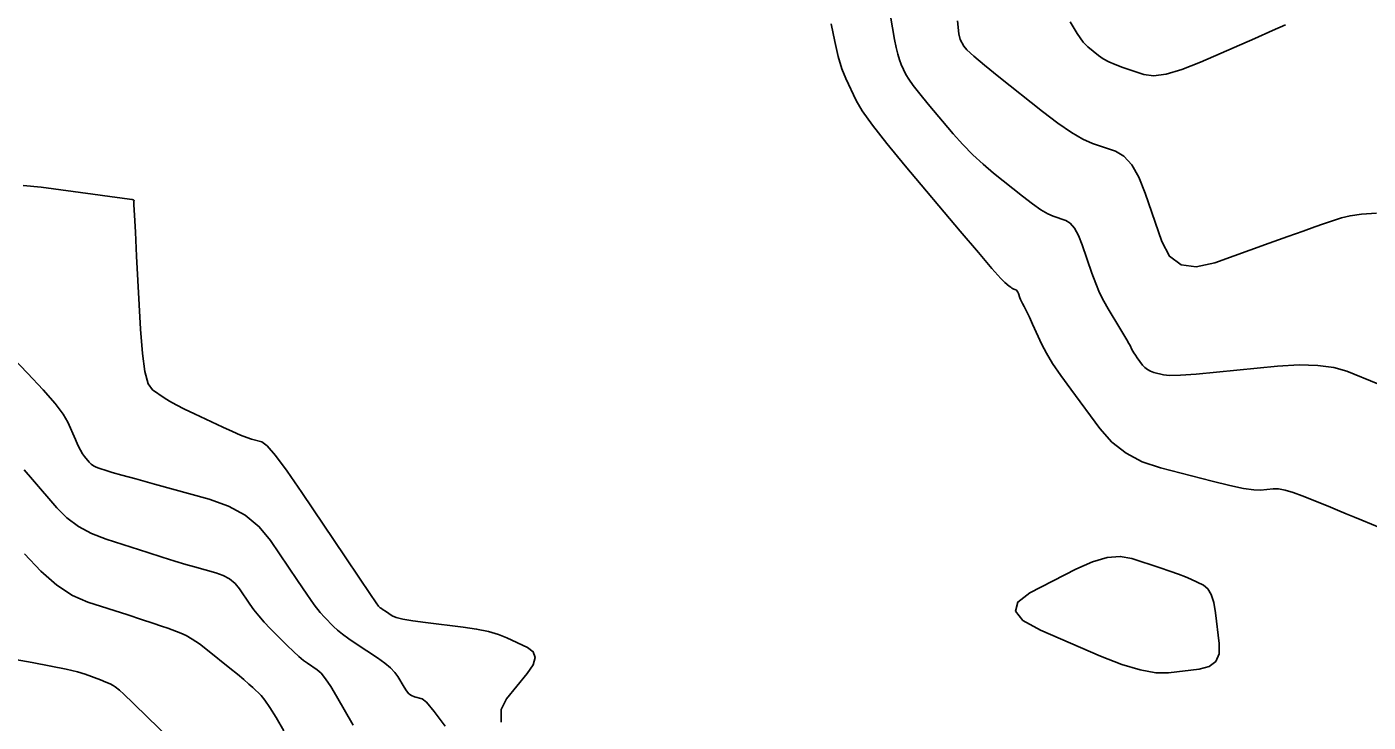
# Model space of a CAD drawing. Extents: x 2082232 to 2083549, y 592624 to 593832.
# Drawn here: x 2082963.1 to 2083029.9, y 592678.9 to 592713.5 of the extents above; entities that cross this region are included whole.
import ezdxf

# ---------------------------------------------------------------- set-up
doc = ezdxf.new("R2010")
doc.units = 0
doc.layers.add('DT_X_Contour_Major', color=7, linetype='Continuous')
doc.layers.add('DT_X_Contour_Minor', color=7, linetype='Continuous')

msp = doc.modelspace()

# ---------------------------------------------------------------- linework, layer by layer
at = {"layer": 'DT_X_Contour_Major'}
for points in [[(2083009.449, 592713.837), (2083009.52, 592713.192), (2083009.586, 592712.897), (2083009.754, 592712.577), (2083009.911, 592712.391), (2083010.255, 592712.074), (2083010.788, 592711.624), (2083011.509, 592711.043), (2083013.681, 592709.317), (2083014.447, 592708.733), (2083015.117, 592708.274), (2083015.691, 592707.94), (2083016.169, 592707.731), (2083017.316, 592707.343), (2083017.73, 592707.103), (2083018.114, 592706.675), (2083018.467, 592706.059), (2083018.789, 592705.255), (2083019.607, 592702.86), (2083020.003, 592702.12), (2083020.574, 592701.695), (2083021.323, 592701.587), (2083022.248, 592701.794), (2083024.952, 592702.768), (2083025.881, 592703.102), (2083026.642, 592703.373), (2083027.234, 592703.582), (2083027.657, 592703.728), (2083028.561, 592704.034), (2083028.979, 592704.137), (2083029.557, 592704.215), (2083030.294, 592704.27)], [(2082963, 592691.497), (2082963.41, 592691.011), (2082964.629, 592689.595), (2082965.126, 592689.099), (2082965.701, 592688.675), (2082966.355, 592688.32), (2082967.088, 592688.037), (2082969.147, 592687.374), (2082969.873, 592687.143), (2082970.503, 592686.947), (2082971.04, 592686.786), (2082971.482, 592686.659), (2082972.536, 592686.369), (2082972.906, 592686.238), (2082973.225, 592686.062), (2082973.494, 592685.842), (2082973.712, 592685.577), (2082974.227, 592684.811), (2082974.436, 592684.519), (2082974.675, 592684.22), (2082974.946, 592683.913), (2082975.248, 592683.598), (2082976.095, 592682.746), (2082976.396, 592682.452), (2082976.662, 592682.207), (2082976.895, 592682.012), (2082977.093, 592681.867), (2082977.576, 592681.545), (2082977.773, 592681.372), (2082978.001, 592681.095), (2082978.261, 592680.712), (2082978.552, 592680.225), (2082979.371, 592678.787)]]:
    msp.add_lwpolyline(points, dxfattribs=at)
at = {"layer": 'DT_X_Contour_Minor'}
for points in [[(2083006.109, 592714.057), (2083006.316, 592712.906), (2083006.395, 592712.505), (2083006.476, 592712.165), (2083006.56, 592711.886), (2083006.647, 592711.667), (2083006.882, 592711.167), (2083007.018, 592710.933), (2083007.248, 592710.608), (2083007.573, 592710.192), (2083007.992, 592709.685), (2083009.237, 592708.209), (2083009.713, 592707.672), (2083010.206, 592707.166), (2083010.716, 592706.693), (2083011.244, 592706.251), (2083012.673, 592705.115), (2083013.172, 592704.732), (2083013.594, 592704.436), (2083013.941, 592704.227), (2083014.211, 592704.105), (2083014.832, 592703.894), (2083015.059, 592703.759), (2083015.272, 592703.512), (2083015.472, 592703.153), (2083015.658, 592702.682), (2083016.139, 592701.276), (2083016.324, 592700.77), (2083016.519, 592700.305), (2083016.725, 592699.881), (2083016.941, 592699.5), (2083017.53, 592698.537), (2083017.727, 592698.212), (2083017.877, 592697.96), (2083017.981, 592697.78), (2083018.037, 592697.673), (2083018.123, 592697.484), (2083018.164, 592697.404), (2083018.223, 592697.309), (2083018.298, 592697.197), (2083018.391, 592697.069), (2083018.661, 592696.705), (2083018.773, 592696.58), (2083018.903, 592696.477), (2083019.053, 592696.398), (2083019.223, 592696.34), (2083019.701, 592696.218), (2083020, 592696.191), (2083020.539, 592696.204), (2083021.319, 592696.256), (2083022.338, 592696.347), (2083025.376, 592696.643), (2083026.446, 592696.71), (2083027.376, 592696.691), (2083028.166, 592696.585), (2083028.817, 592696.393), (2083030.365, 592695.764)], [(2083015.055, 592713.787), (2083015.409, 592713.195), (2083015.702, 592712.776), (2083015.934, 592712.53), (2083016.471, 592712.103), (2083016.697, 592711.946), (2083016.971, 592711.796), (2083017.295, 592711.652), (2083017.668, 592711.514), (2083018.726, 592711.155), (2083019.2, 592711.093), (2083019.828, 592711.175), (2083020.609, 592711.403), (2083021.545, 592711.775), (2083024.244, 592712.96), (2083025.13, 592713.349), (2083025.764, 592713.628)], [(2083003.162, 592713.688), (2083003.336, 592712.807), (2083003.515, 592712.059), (2083003.699, 592711.446), (2083003.89, 592710.967), (2083004.406, 592709.867), (2083004.704, 592709.354), (2083005.21, 592708.64), (2083005.923, 592707.726), (2083006.845, 592706.611), (2083009.58, 592703.371), (2083010.488, 592702.299), (2083011.16, 592701.515), (2083011.596, 592701.018), (2083011.796, 592700.809), (2083012.017, 592700.634), (2083012.093, 592700.575), (2083012.158, 592700.53), (2083012.212, 592700.497), (2083012.253, 592700.479), (2083012.349, 592700.446), (2083012.384, 592700.425), (2083012.417, 592700.387), (2083012.447, 592700.332), (2083012.476, 592700.26), (2083012.55, 592700.043), (2083012.579, 592699.965), (2083012.609, 592699.894), (2083012.64, 592699.828), (2083012.674, 592699.77), (2083012.764, 592699.621), (2083012.816, 592699.525), (2083012.903, 592699.347), (2083013.024, 592699.088), (2083013.181, 592698.747), (2083013.647, 592697.729), (2083013.868, 592697.303), (2083014.181, 592696.79), (2083014.587, 592696.189), (2083015.085, 592695.5), (2083016.537, 592693.547), (2083017.134, 592692.875), (2083017.835, 592692.324), (2083018.641, 592691.895), (2083019.552, 592691.588), (2083022.119, 592690.93), (2083022.991, 592690.717), (2083023.682, 592690.571), (2083024.192, 592690.493), (2083024.521, 592690.482), (2083025.155, 592690.544), (2083025.424, 592690.54), (2083025.754, 592690.481), (2083026.145, 592690.367), (2083026.597, 592690.198), (2083027.884, 592689.676), (2083028.352, 592689.485), (2083028.789, 592689.307), (2083029.196, 592689.141), (2083029.572, 592688.986), (2083030.536, 592688.59)], [(2082962.946, 592705.646), (2082963.849, 592705.553), (2082966.422, 592705.209), (2082967.269, 592705.096), (2082967.877, 592705.013), (2082968.248, 592704.961), (2082968.381, 592704.94), (2082968.419, 592704.925), (2082968.433, 592704.919), (2082968.443, 592704.915), (2082968.452, 592704.911), (2082968.458, 592704.908), (2082968.47, 592704.9), (2082968.474, 592704.897), (2082968.476, 592704.892), (2082968.475, 592704.887), (2082968.472, 592704.88), (2082968.461, 592704.862), (2082968.466, 592704.685), (2082968.491, 592704.171), (2082968.535, 592703.317), (2082968.598, 592702.125), (2082968.793, 592698.496), (2082968.884, 592697.286), (2082969.013, 592696.379), (2082969.18, 592695.774), (2082969.383, 592695.473), (2082969.976, 592695.072), (2082970.236, 592694.91), (2082970.573, 592694.723), (2082970.986, 592694.512), (2082971.475, 592694.277), (2082972.882, 592693.619), (2082973.367, 592693.396), (2082973.768, 592693.222), (2082974.084, 592693.097), (2082974.316, 592693.02), (2082974.823, 592692.88), (2082975.09, 592692.684), (2082975.512, 592692.2), (2082976.089, 592691.428), (2082976.821, 592690.368), (2082978.978, 592687.157), (2082979.689, 592686.102), (2082980.202, 592685.342), (2082980.517, 592684.878), (2082980.635, 592684.711), (2082980.686, 592684.659), (2082980.719, 592684.632), (2082980.778, 592684.589), (2082980.863, 592684.53), (2082980.975, 592684.455), (2082981.308, 592684.233), (2082981.505, 592684.15), (2082981.848, 592684.066), (2082982.335, 592683.981), (2082982.968, 592683.896), (2082984.85, 592683.668), (2082985.515, 592683.57), (2082986.1, 592683.449), (2082986.604, 592683.305), (2082987.027, 592683.137), (2082988.048, 592682.656), (2082988.335, 592682.44), (2082988.429, 592682.15), (2082988.33, 592681.788), (2082988.038, 592681.353), (2082987.004, 592680.094), (2082986.742, 592679.568), (2082986.731, 592678.933)], [(2082960.874, 592698.677), (2082963.174, 592696.295), (2082963.947, 592695.473), (2082964.538, 592694.794), (2082964.948, 592694.258), (2082965.177, 592693.865), (2082965.548, 592693.007), (2082965.68, 592692.713), (2082965.801, 592692.473), (2082965.908, 592692.287), (2082966.004, 592692.156), (2082966.243, 592691.879), (2082966.34, 592691.782), (2082966.452, 592691.699), (2082966.58, 592691.63), (2082966.724, 592691.574), (2082967.127, 592691.445), (2082967.387, 592691.367), (2082967.866, 592691.23), (2082968.563, 592691.036), (2082969.479, 592690.782), (2082972.214, 592690.029), (2082973.173, 592689.688), (2082974.002, 592689.232), (2082974.7, 592688.66), (2082975.266, 592687.972), (2082976.603, 592685.984), (2082977.062, 592685.31), (2082977.439, 592684.781), (2082977.732, 592684.396), (2082977.942, 592684.154), (2082978.391, 592683.703), (2082978.588, 592683.522), (2082978.842, 592683.317), (2082979.153, 592683.088), (2082979.522, 592682.836), (2082980.58, 592682.132), (2082980.942, 592681.876), (2082981.232, 592681.636), (2082981.452, 592681.412), (2082981.601, 592681.204), (2082981.904, 592680.672), (2082982.022, 592680.492), (2082982.146, 592680.354), (2082982.279, 592680.257), (2082982.419, 592680.2), (2082982.801, 592680.104), (2082983.025, 592679.928), (2082983.408, 592679.474), (2082983.95, 592678.741)], [(2082975.922, 592678.512), (2082975.543, 592679.162), (2082975.228, 592679.67), (2082974.977, 592680.035), (2082974.79, 592680.258), (2082974.377, 592680.66), (2082974.189, 592680.834), (2082973.936, 592681.054), (2082973.617, 592681.32), (2082973.232, 592681.631), (2082972.117, 592682.523), (2082971.721, 592682.827), (2082971.368, 592683.069), (2082971.059, 592683.251), (2082970.794, 592683.371), (2082970.145, 592683.61), (2082969.838, 592683.719), (2082969.405, 592683.865), (2082968.846, 592684.049), (2082968.16, 592684.271), (2082966.163, 592684.914), (2082965.405, 592685.244), (2082964.628, 592685.754), (2082963.831, 592686.443), (2082963.016, 592687.311)], [(2083013.579, 592683.513), (2083012.706, 592683.991), (2083012.327, 592684.458), (2083012.443, 592684.916), (2083013.054, 592685.364), (2083015.343, 592686.544), (2083016.16, 592686.91), (2083016.895, 592687.122), (2083017.547, 592687.18), (2083018.118, 592687.084), (2083019.529, 592686.623), (2083020.021, 592686.458), (2083020.44, 592686.307), (2083020.785, 592686.171), (2083021.057, 592686.05), (2083021.682, 592685.748), (2083021.896, 592685.577), (2083022.068, 592685.291), (2083022.2, 592684.892), (2083022.29, 592684.377), (2083022.475, 592682.853), (2083022.464, 592682.345), (2083022.294, 592681.962), (2083021.963, 592681.706), (2083021.472, 592681.575), (2083019.949, 592681.396), (2083019.309, 592681.397), (2083018.532, 592681.536), (2083017.618, 592681.812), (2083016.566, 592682.226), (2083013.579, 592683.513)], [(2082970.155, 592678.208), (2082969.162, 592679.175), (2082968.429, 592679.884), (2082967.958, 592680.335), (2082967.749, 592680.527), (2082967.537, 592680.696), (2082967.431, 592680.765), (2082967.274, 592680.845), (2082967.064, 592680.935), (2082966.802, 592681.036), (2082966.034, 592681.319), (2082965.653, 592681.435), (2082965.087, 592681.57), (2082964.335, 592681.726), (2082963.398, 592681.901), (2082960.653, 592682.395)]]:
    msp.add_lwpolyline(points, dxfattribs=at)

doc.saveas('drawing.dxf')
